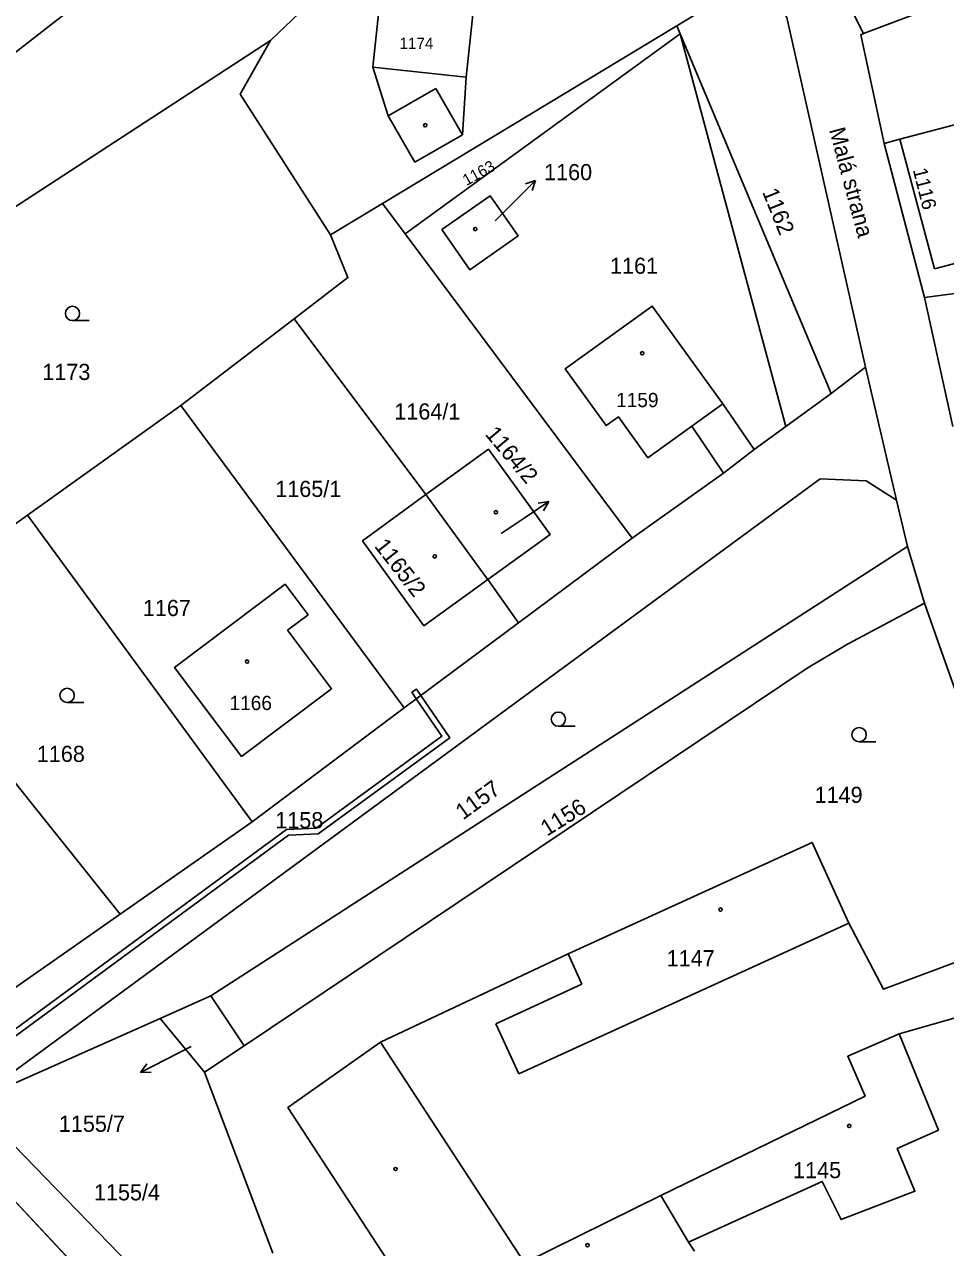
# Model space of a CAD drawing. Extents: x -504988 to -494607, y -1123820 to -1114018.
# Drawn here: x -497696.6 to -497599.7, y -1119616.5 to -1119487.8 of the extents above; entities that cross this region are included whole.
import ezdxf

# ---------------------------------------------------------------- set-up
doc = ezdxf.new("R2010")
doc.units = 0
for name, color, linetype in [('Hranice parcel', 7, 'Continuous'), ('Parcelní čísla', 7, 'Continuous'), ('Pop  PČ popisy', 7, 'Continuous'), ('Vnitřní kresba', 7, 'Continuous'), ('Věcná břemena k části', 7, 'Continuous'), ('Značky budov', 7, 'Continuous'), ('Značky kultur', 7, 'Continuous')]:
    doc.layers.add(name, color=color, linetype=linetype)

msp = doc.modelspace()

# ---------------------------------------------------------------- linework, layer by layer
at = {"layer": 'Hranice parcel'}
for p, q in [((-497619.07, -1119482.47), (-497627.97, -1119487.92)), ((-497627.97, -1119487.92), (-497658.93, -1119506.6)), ((-497627.61, -1119488.77), (-497656.54, -1119509.81)), ((-497627.97, -1119487.92), (-497627.61, -1119488.77)), ((-497616.5, -1119530.07), (-497627.61, -1119488.77)), ((-497723.26, -1119523.63), (-497670.72, -1119489.47)), ((-497601.92, -1119516.49), (-497606.14, -1119500.31)), ((-497658.93, -1119506.6), (-497664.41, -1119509.91)), ((-497658.93, -1119506.6), (-497656.54, -1119509.81)), ((-497656.54, -1119509.81), (-497632.68, -1119541.83)), ((-497598.94, -1119530.08), (-497601.92, -1119516.49)), ((-497668.24, -1119518.74), (-497680.16, -1119527.86)), ((-497668.24, -1119518.74), (-497654.37, -1119537.24)), ((-497608.1, -1119523.83), (-497604.84, -1119537.84)), ((-497680.16, -1119527.86), (-497696.29, -1119539.4)), ((-497680.16, -1119527.86), (-497656.66, -1119559.67)), ((-497619.83, -1119532.49), (-497616.5, -1119530.07)), ((-497619.83, -1119532.49), (-497623.07, -1119534.99)), ((-497632.68, -1119541.83), (-497623.07, -1119534.99)), ((-497603.7, -1119542.71), (-497604.84, -1119537.84)), ((-497696.29, -1119539.4), (-497672.66, -1119571.67)), ((-497677.01, -1119589.97), (-497603.7, -1119542.71)), ((-497632.68, -1119541.83), (-497644.63, -1119550.72)), ((-497603.7, -1119542.71), (-497601.9, -1119548.67)), ((-497647.86, -1119546.19), (-497644.63, -1119550.72)), ((-497644.63, -1119550.72), (-497656.66, -1119559.67)), ((-497708.97, -1119553.4), (-497686.55, -1119581.38)), ((-497656.66, -1119559.67), (-497672.66, -1119571.67)), ((-497672.66, -1119571.67), (-497686.55, -1119581.38)), ((-497686.55, -1119581.38), (-497716.06, -1119602)), ((-497677.01, -1119589.97), (-497682.33, -1119592.37)), ((-497673.51, -1119595.23), (-497677.01, -1119589.97)), ((-497682.33, -1119592.37), (-497702.14, -1119601.16)), ((-497677.66, -1119598.01), (-497682.33, -1119592.37)), ((-497673.51, -1119595.23), (-497677.66, -1119598.01)), ((-497677.66, -1119598.01), (-497670.47, -1119617.06)), ((-497705.71, -1119602.98), (-497683.6, -1119626.56)), ((-497629.66, -1119610.98), (-497626.76, -1119615.89)), ((-497626.76, -1119615.89), (-497626.12, -1119616.86))]:
    msp.add_line(p, q, dxfattribs=at)
for points in [[(-497670.72, -1119489.47), (-497651.69, -1119471.25), (-497642.02, -1119466.49), (-497631.38, -1119468.7)], [(-497608.32, -1119488.74), (-497614.14, -1119477.09), (-497621.82, -1119468.39)], [(-497674.56, -1119474.16), (-497682.06, -1119478.61), (-497700, -1119492.59)], [(-497655.54, -1119502.25), (-497650.53, -1119499.37), (-497650.13, -1119493.31), (-497649.04, -1119483.09), (-497658.87, -1119482.04), (-497659.96, -1119492.25), (-497658.33, -1119497.4), (-497655.54, -1119502.25)], [(-497608.32, -1119488.74), (-497589, -1119481.44), (-497587.57, -1119481.74), (-497584.82, -1119484.08)], [(-497608.1, -1119523.83), (-497616.4, -1119487.03), (-497619.07, -1119482.47)], [(-497606.14, -1119500.31), (-497608.62, -1119488.85), (-497608.32, -1119488.74)], [(-497664.41, -1119509.91), (-497673.93, -1119495.09), (-497670.72, -1119489.47)], [(-497580.72, -1119500.24), (-497585.29, -1119499.95), (-497596.77, -1119497.81), (-497604.51, -1119499.84), (-497606.14, -1119500.31)], [(-497652.71, -1119509.36), (-497647.62, -1119505.8), (-497644.67, -1119510.03), (-497649.76, -1119513.59), (-497652.71, -1119509.36)], [(-497664.41, -1119509.91), (-497662.58, -1119514.4), (-497668.24, -1119518.74)], [(-497601.92, -1119516.49), (-497586.98, -1119514.54), (-497584.27, -1119514.6), (-497581.55, -1119515.22)], [(-497623.07, -1119534.99), (-497626.39, -1119530.05), (-497631.01, -1119533.36), (-497634.12, -1119529.05), (-497635.41, -1119529.98), (-497639.72, -1119524), (-497630.56, -1119517.4), (-497623.14, -1119527.69), (-497619.83, -1119532.49)], [(-497616.5, -1119530.07), (-497611.74, -1119526.61), (-497608.1, -1119523.83)], [(-497654.37, -1119537.24), (-497647.79, -1119532.46), (-497641.29, -1119541.43), (-497647.86, -1119546.19)], [(-497604.84, -1119537.84), (-497608.03, -1119535.8), (-497612.89, -1119535.59), (-497702.14, -1119601.16)], [(-497647.86, -1119546.19), (-497654.58, -1119551.04), (-497661.04, -1119542.12), (-497654.37, -1119537.24)], [(-497654.37, -1119537.24), (-497648.09, -1119545.86), (-497647.86, -1119546.19)], [(-497696.29, -1119539.4), (-497700.23, -1119542.21), (-497704.31, -1119547.43)], [(-497668.95, -1119551.51), (-497666.78, -1119549.88), (-497669.19, -1119546.68), (-497680.82, -1119555.43), (-497673.78, -1119564.79), (-497664.32, -1119557.67), (-497668.95, -1119551.51)], [(-497601.9, -1119548.67), (-497610.02, -1119552.97), (-497614.26, -1119555.5), (-497673.51, -1119595.23)], [(-497589.7, -1119583.12), (-497600.32, -1119553.16), (-497601.9, -1119548.67)], [(-497666.66, -1119627.42), (-497656.33, -1119621), (-497668.89, -1119601.73), (-497659.14, -1119594.84), (-497639.41, -1119585.55), (-497613.74, -1119573.84), (-497609.86, -1119582.34), (-497606.24, -1119589.29), (-497591.66, -1119583.83), (-497589.7, -1119583.12)], [(-497587.94, -1119589.26), (-497589.7, -1119589.75), (-497604.58, -1119593.99)], [(-497604.58, -1119593.99), (-497609.99, -1119596.33), (-497608.17, -1119600.53), (-497629.66, -1119610.98)], [(-497626.76, -1119615.89), (-497612.69, -1119609.51), (-497610.69, -1119613.52), (-497602.91, -1119610.55), (-497604.78, -1119606.05), (-497600.45, -1119604.1), (-497604.58, -1119593.99)], [(-497652.28, -1119623.45), (-497649.46, -1119621.55), (-497643.99, -1119618.06), (-497629.66, -1119610.98)]]:
    msp.add_lwpolyline(points, dxfattribs=at)
at = {"layer": 'Pop  PČ popisy'}
for p, q in [((-497644.97, -1119506.32), (-497642.85, -1119504.2)), ((-497642.85, -1119504.2), (-497643.91, -1119504.55)), ((-497642.85, -1119504.2), (-497643.2, -1119505.26)), ((-497647.1, -1119508.45), (-497644.97, -1119506.32)), ((-497643.94, -1119539.66), (-497641.45, -1119537.98)), ((-497641.45, -1119537.98), (-497642.56, -1119538.13)), ((-497641.45, -1119537.98), (-497642, -1119538.96)), ((-497646.44, -1119541.33), (-497643.94, -1119539.66)), ((-497679.07, -1119595.31), (-497681.74, -1119596.67)), ((-497681.74, -1119596.67), (-497684.41, -1119598.03)), ((-497684.41, -1119598.03), (-497683.75, -1119597.13)), ((-497684.41, -1119598.03), (-497683.29, -1119598.02))]:
    msp.add_line(p, q, dxfattribs=at)
at = {"layer": 'Vnitřní kresba'}
for p, q in [((-497611.74, -1119526.61), (-497627.61, -1119488.77)), ((-497650.13, -1119493.31), (-497659.96, -1119492.25)), ((-497658.33, -1119497.4), (-497653.32, -1119494.52)), ((-497653.32, -1119494.52), (-497650.53, -1119499.37)), ((-497600.86, -1119513.47), (-497604.51, -1119499.84)), ((-497593.1, -1119511.44), (-497600.86, -1119513.47)), ((-497623.14, -1119527.69), (-497626.39, -1119530.05)), ((-497609.86, -1119582.34), (-497644.61, -1119598.2)), ((-497637.95, -1119588.76), (-497639.41, -1119585.55)), ((-497647.03, -1119592.91), (-497637.95, -1119588.76)), ((-497644.61, -1119598.2), (-497647.03, -1119592.91)), ((-497659.14, -1119594.84), (-497643.99, -1119618.06))]:
    msp.add_line(p, q, dxfattribs=at)
at = {"layer": 'Věcná břemena k části'}
for points in [[(-497710.44, -1119605.4), (-497709.91, -1119605.13), (-497710.56, -1119603.76), (-497668.82, -1119573.07), (-497665.72, -1119572.92), (-497651.87, -1119562.82), (-497654.92, -1119558.37), (-497655.4, -1119558.73), (-497652.7, -1119562.67), (-497665.93, -1119572.33), (-497669.03, -1119572.48), (-497711.32, -1119603.57)], [(-497654.92, -1119558.37), (-497655.38, -1119557.7), (-497655.87, -1119558.04), (-497655.4, -1119558.73)], [(-497683.6, -1119626.56), (-497682.93, -1119627.27), (-497672.22, -1119634.1), (-497658.93, -1119653.66), (-497655.61, -1119651.4), (-497669.94, -1119630.82), (-497678.99, -1119625.02), (-497680.01, -1119623.97), (-497702.14, -1119601.16), (-497705.71, -1119602.98)]]:
    msp.add_lwpolyline(points, close=True, dxfattribs=at)
at = {"layer": 'Značky budov'}
for centre in [(-497654.44, -1119498.38), (-497649.19, -1119509.3), (-497631.61, -1119522.36), (-497647.01, -1119539.09), (-497653.45, -1119543.74), (-497673.19, -1119554.81), (-497623.37, -1119580.91), (-497609.82, -1119603.67), (-497657.56, -1119608.2), (-497637.37, -1119616.23)]:
    msp.add_circle(centre, 0.175, dxfattribs=at)
at = {"layer": 'Značky kultur'}
for p, q in [((-497691.56, -1119518.93), (-497689.81, -1119518.93)), ((-497692.13, -1119559.12), (-497690.38, -1119559.12)), ((-497640.43, -1119561.62), (-497638.68, -1119561.62)), ((-497608.79, -1119563.25), (-497607.04, -1119563.25))]:
    msp.add_line(p, q, dxfattribs=at)
for centre in [(-497691.56, -1119518.18), (-497692.13, -1119558.37), (-497640.43, -1119560.87), (-497608.79, -1119562.5)]:
    msp.add_circle(centre, 0.75, dxfattribs=at)

# ---------------------------------------------------------------- texts
at = {"layer": 'Parcelní čísla'}
for s, height, p in [('1174', 1.2, (-497657.16, -1119490.36)), ('1160', 1.7, (-497641.94, -1119504.16)), ('1161', 1.7, (-497635, -1119514.01)), ('1173', 1.7, (-497694.74, -1119525.18)), ('1159', 1.5, (-497634.36, -1119528.04)), ('1164/1', 1.7, (-497657.7, -1119529.34)), ('1165/1', 1.7, (-497670.23, -1119537.49)), ('1167', 1.7, (-497684.16, -1119550.02)), ('1166', 1.5, (-497675.04, -1119559.91)), ('1168', 1.7, (-497695.32, -1119565.37)), ('1149', 1.7, (-497613.48, -1119569.68)), ('1158', 1.7, (-497670.23, -1119572.35)), ('1147', 1.7, (-497629.04, -1119586.87)), ('1155/7', 1.7, (-497693, -1119604.29)), ('1145', 1.7, (-497615.74, -1119609.17)), ('1155/4', 1.7, (-497689.31, -1119611.5))]:
    msp.add_text(s, height=height, dxfattribs=at).set_placement(p)
for s, height, rotation, p in [('1163', 1.2, 29, (-497650.1, -1119504.78)), ('1116', 1.5, 284, (-497603.14, -1119503.06)), ('1162', 1.7, 292, (-497619.01, -1119505.39)), ('1164/2', 1.7, 310, (-497648.22, -1119530.92)), ('1165/2', 1.7, 308, (-497659.87, -1119542.68)), ('1157', 1.7, 36, (-497650.47, -1119571.53)), ('1156', 1.7, 32, (-497641.63, -1119573.24))]:
    msp.add_text(s, height=height, rotation=rotation, dxfattribs=at).set_placement(p)
at = {"layer": 'Pop  PČ popisy'}
msp.add_text('Malá strana', height=1.7, rotation=285, dxfattribs=at).set_placement((-497611.96, -1119498.85))

doc.saveas('drawing.dxf')
